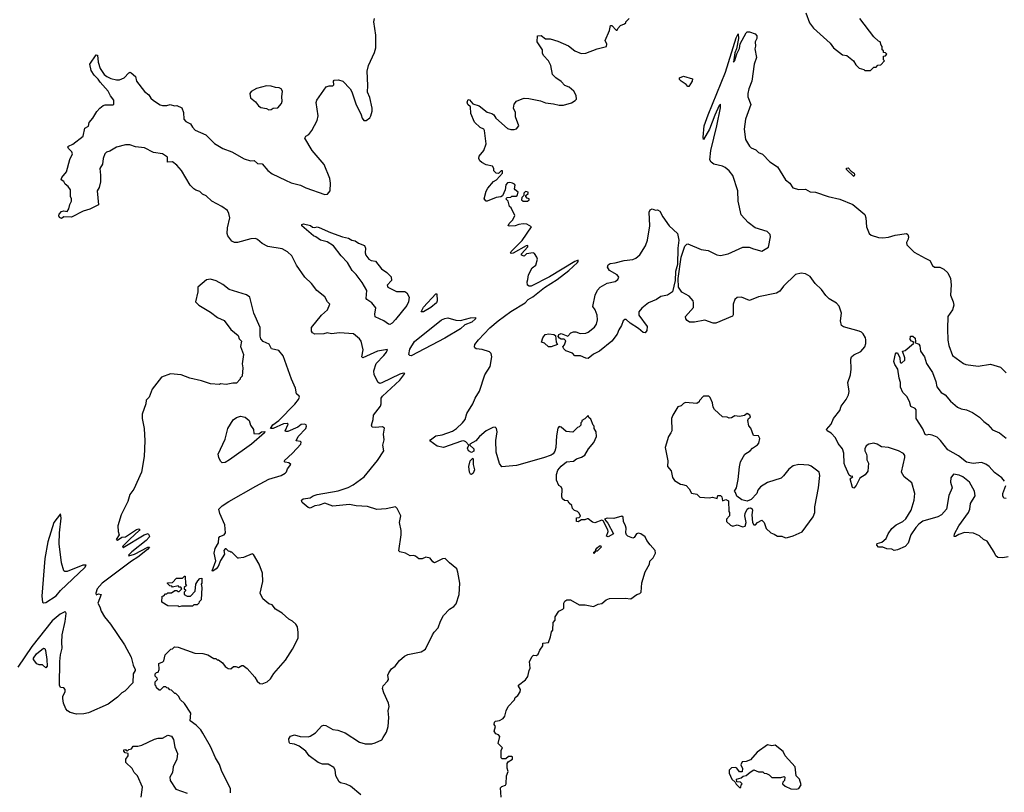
# Model space of a CAD drawing. Extents: x 2220333 to 2384341, y 721037 to 894043.
# Tile 275 of 325: x 2337711 to 2346499, y 827069 to 833963. Entities that reach past the tile are written whole.
import ezdxf

# ---------------------------------------------------------------- set-up
doc = ezdxf.new("R2010")
doc.units = 0

msp = doc.modelspace()

# ---------------------------------------------------------------- linework, layer by layer
at = {"layer": '0CON10XD'}
for points in [[(2340757.5, 827045), (2340665, 827123.3), (2340625, 827141.2), (2340575, 827153.8), (2340563, 827163), (2340533.3, 827215), (2340528.3, 827268.3), (2340515, 827290), (2340465, 827320), (2340415, 827318.6), (2340375.6, 827335.6), (2340295, 827392.5), (2340265, 827436.2), (2340205, 827480.8), (2340165, 827499.4), (2340122.7, 827502.7), (2340116, 827515), (2340113.8, 827545), (2340129.2, 827570.8), (2340165, 827581.4), (2340215, 827567.5), (2340285, 827564), (2340305, 827568.8), (2340351.7, 827598.3), (2340408.3, 827661.7), (2340425, 827668.8), (2340445, 827663.8), (2340505, 827630), (2340552.3, 827622.3), (2340615, 827600), (2340745, 827517.1), (2340795, 827501.4), (2340855, 827502.5), (2340885, 827509.2), (2340942.3, 827537.7), (2340955, 827557.5), (2340983.9, 827606.1), (2341000, 827655), (2341006.2, 827735), (2340998.8, 827795), (2341008, 827835), (2341002, 827865), (2340960, 827955), (2340950, 827995), (2340955, 828020), (2340995, 828060), (2341002.5, 828075), (2340997.5, 828115), (2341007.5, 828135), (2341030.5, 828169.5), (2341062.5, 828195), (2341102.5, 828245), (2341145, 828282.5), (2341175, 828297.5), (2341295, 828321.2), (2341333.9, 828346.1), (2341395, 828472.5), (2341411.2, 828498.8), (2341446.2, 828535), (2341467.5, 828595), (2341493.9, 828646.1), (2341547, 828703), (2341585, 828727.5), (2341608.3, 828751.7), (2341633.3, 828835), (2341640, 828935), (2341623, 829033), (2341612.5, 829062.5), (2341547.5, 829115), (2341510, 829155), (2341485, 829153.3), (2341415, 829116.7), (2341400, 829125), (2341375, 829158.8), (2341335, 829168), (2341305, 829152.5), (2341275, 829152), (2341245, 829176.7), (2341225, 829182.5), (2341195, 829177.5), (2341155, 829203.3), (2341105, 829213.3), (2341093.9, 829223.9), (2341116.1, 829366.1), (2341116.7, 829405), (2341102, 829475), (2341113.8, 829535), (2341080.7, 829600.7), (2341065, 829616.7), (2340980.8, 829599.2), (2340897.7, 829592.3), (2340815, 829618.1), (2340715.4, 829625.4), (2340655, 829637.5), (2340505, 829623.3), (2340435, 829650), (2340385, 829630), (2340345, 829624), (2340305, 829603.8), (2340285, 829608.8), (2340232.5, 829655), (2340227.5, 829675), (2340242.3, 829687.7), (2340303.9, 829696.1), (2340330, 829715), (2340365, 829726.9), (2340555, 829758.3), (2340641.9, 829788.1), (2340688.3, 829811.7), (2340785.5, 829884.5), (2340905, 830028.2), (2340962, 830115), (2340951.2, 830165), (2340964, 830215), (2340959.2, 830265), (2340967.5, 830317.5), (2340950.5, 830330.5), (2340884.3, 830324.3), (2340858.3, 830328.3), (2340850, 830345), (2340866.2, 830395), (2340868.8, 830435), (2340931.4, 830515), (2340938.6, 830535), (2340938.5, 830585), (2340950, 830605), (2341105.6, 830745), (2341150, 830805), (2341135, 830808), (2341105, 830800), (2340945, 830721.3), (2340925, 830717.5), (2340910, 830725), (2340875.6, 830795), (2340871.7, 830828.3), (2340893.6, 830896.4), (2340961.9, 830965), (2340985.8, 830995), (2340995, 831020), (2340905, 831004.2), (2340775, 830946), (2340766, 830955), (2340775.7, 831015.7), (2340758.6, 831095), (2340745, 831115.8), (2340691.2, 831161.2), (2340565, 831170), (2340495, 831161.2), (2340455, 831170), (2340425, 831160), (2340345, 831155.8), (2340325, 831168.8), (2340315.8, 831185), (2340316.2, 831215), (2340406, 831325), (2340458.8, 831375), (2340480, 831425), (2340457.5, 831445), (2340435, 831490), (2340363.3, 831545), (2340315, 831608.8), (2340257.5, 831665), (2340181.3, 831771.3), (2340139.2, 831855), (2340101.8, 831891.8), (2340055, 831918.9), (2339925, 831939.3), (2339875.7, 831965), (2339835, 832001.4), (2339815, 832009.4), (2339775, 832006.9), (2339655, 831974.2), (2339630, 831975), (2339605, 831986.7), (2339570, 832035), (2339564.2, 832055), (2339565.6, 832105), (2339587.5, 832195), (2339578.9, 832235), (2339565, 832259.2), (2339517, 832297), (2339425, 832342.5), (2339375, 832390.6), (2339342, 832405), (2339318.7, 832428.7), (2339285, 832440.5), (2339264.4, 832455), (2339233.8, 832485), (2339156, 832616), (2339115.3, 832665.3), (2339075, 832694.4), (2339031.2, 832691.2), (2339030, 832735), (2338985, 832766.5), (2338905, 832777.1), (2338825, 832818.2), (2338745, 832827.7), (2338695, 832847.3), (2338655, 832847.5), (2338575, 832826.7), (2338515, 832790.8), (2338485, 832780.8), (2338471.9, 832765), (2338457.1, 832725), (2338450, 832675), (2338427.1, 832635), (2338434, 832575), (2338431.4, 832515), (2338420.8, 832465), (2338403.3, 832435), (2338415, 832310), (2338337.6, 832272.4), (2338276.8, 832253.2), (2338175, 832200), (2338105, 832202.5), (2338085, 832190), (2338067, 832197), (2338062, 832212), (2338065, 832226.7), (2338085, 832252), (2338105, 832258), (2338135, 832250), (2338151.2, 832275), (2338157.5, 832315), (2338173.3, 832345), (2338173.8, 832365), (2338166.1, 832386.1), (2338164.1, 832444.1), (2338145, 832473.3), (2338117.5, 832495), (2338105, 832520), (2338082.5, 832535), (2338087.5, 832555), (2338130, 832605), (2338159.2, 832715), (2338182, 832765), (2338178, 832785), (2338146.7, 832815), (2338142.3, 832827.7), (2338146.7, 832835), (2338185, 832853.1), (2338279.2, 832925), (2338294.3, 832995.7), (2338325, 833012.5), (2338332, 833045), (2338364.5, 833085.5), (2338398.6, 833145), (2338425.8, 833175), (2338455, 833197.5), (2338473.9, 833203.9), (2338545, 833203.3), (2338551.7, 833208.3), (2338552.5, 833245), (2338522.9, 833282.9), (2338502, 833325), (2338428.8, 833405), (2338412.7, 833432.7), (2338375, 833468), (2338350.7, 833510.7), (2338338.8, 833565), (2338395, 833650), (2338405, 833647.5), (2338411.2, 833585), (2338428.3, 833528.3), (2338466.2, 833475), (2338490, 833455), (2338525, 833438), (2338575, 833425.8), (2338602.3, 833427.7), (2338645, 833443.8), (2338685, 833488.8), (2338695, 833493.8), (2338705, 833488.8), (2338745.8, 833455), (2338755, 833413.3), (2338825, 833322.5), (2338863.9, 833293.9), (2338882.7, 833262.7), (2338905, 833241.2), (2338964.3, 833204.3), (2338985, 833198), (2339023.6, 833196.4), (2339055, 833207.5), (2339094.1, 833194.1), (2339115, 833196.7), (2339157.7, 833177.7), (2339174, 833135), (2339176, 833075), (2339193.3, 833055), (2339235, 833033.3), (2339252.7, 833002.7), (2339277.7, 832977.7), (2339374, 832935), (2339449.7, 832859.7), (2339525, 832812.9), (2339605, 832782.5), (2339715, 832720.8), (2339770, 832705), (2339805, 832706), (2339835, 832681.2), (2339875, 832676.2), (2339925, 832616.7), (2339965, 832588.8), (2340085, 832531.2), (2340135, 832506.2), (2340217, 832487), (2340265, 832463.8), (2340435, 832402.5), (2340460, 832405), (2340482.5, 832435), (2340486.1, 832503.9), (2340480, 832545), (2340430.3, 832670.3), (2340320.8, 832795), (2340256, 832905), (2340265, 832923.8), (2340290.6, 832939.4), (2340320, 832975), (2340367.5, 833065), (2340374, 833105), (2340358.8, 833225), (2340363.8, 833245), (2340447.5, 833365), (2340475, 833373.3), (2340505, 833373.8), (2340515, 833382.5), (2340512.5, 833415), (2340517, 833423), (2340555.9, 833425.9), (2340595, 833413.8), (2340660, 833345), (2340675, 833320), (2340711.2, 833211.2), (2340760, 833115), (2340767.5, 833085), (2340783, 833063), (2340805, 833062.5), (2340835, 833087.5), (2340846.7, 833105), (2340856.4, 833146.4), (2340856.2, 833175), (2340835, 833270), (2340816.7, 833315), (2340820, 833375), (2340811.2, 833505), (2340824, 833555), (2340878.8, 833671.2), (2340888.8, 833711.2), (2340890, 833825), (2340871.9, 833945), (2340877.6, 833972.4)], [(2342195, 833256), (2342215, 833262), (2342255, 833261.2), (2342359.3, 833239.3), (2342405, 833220), (2342475, 833212.5), (2342525, 833200), (2342565, 833200), (2342635, 833220), (2342669.3, 833240.7), (2342680, 833255), (2342677, 833287), (2342657.5, 833325), (2342615, 833360), (2342577, 833377), (2342545, 833412.5), (2342497.5, 833445), (2342467.5, 833475), (2342452.5, 833555), (2342432.5, 833595), (2342387.5, 833645), (2342377.5, 833665), (2342377.5, 833695), (2342330, 833765), (2342331.7, 833818.3), (2342365, 833823.3), (2342403, 833793), (2342445, 833791.4), (2342515, 833772), (2342609.4, 833729.4), (2342665, 833684.3), (2342722.1, 833662.1), (2342765, 833662.9), (2342865, 833704), (2342947.5, 833725), (2342952.5, 833745), (2342937, 833777), (2342974.1, 833865.9), (2342985, 833910), (2342995, 833910), (2343035, 833870), (2343045, 833870), (2343050, 833885), (2343075, 833910), (2343110, 833925), (2343120, 833935), (2343120, 833945), (2343150, 833975)], [(2344727, 834023), (2344760, 833935), (2344797, 833887), (2344945, 833753.3), (2344975, 833713.3), (2345055, 833650), (2345095, 833642.5), (2345152.5, 833595), (2345175, 833560), (2345205, 833530), (2345245, 833520), (2345255, 833510), (2345305, 833510)], [(2345305, 833510), (2345335, 833540), (2345355, 833540), (2345371.7, 833558.3), (2345398.3, 833561.7), (2345430, 833595), (2345420, 833605), (2345421.7, 833638.3), (2345438.3, 833641.7), (2345450, 833655), (2345438.3, 833668.3), (2345421.7, 833671.7), (2345420, 833685), (2345410, 833695), (2345410, 833725), (2345400, 833735), (2345390, 833765), (2345375, 833770), (2345335, 833810), (2345210, 833975)], [(2346535, 829171.2), (2346485, 829161.2), (2346442.5, 829165), (2346425, 829177.5), (2346409.3, 829210.7), (2346345, 829310), (2346314.2, 829324.2), (2346277.8, 829357.8), (2346225, 829382), (2346145, 829387.1), (2346092.1, 829367.9), (2346065, 829350), (2346052, 829352), (2346054.2, 829375), (2346093.8, 829446.2), (2346179.5, 829565), (2346190.5, 829595), (2346197.5, 829645), (2346238.8, 829715), (2346233.3, 829755), (2346188.8, 829835), (2346130, 829885), (2346095, 829900), (2346045, 829906.2), (2346021.2, 829875), (2346020, 829835), (2346034, 829785), (2346003.2, 829716.8), (2345984.1, 829595.9), (2345940, 829545), (2345905, 829528), (2345771.5, 829488.5), (2345735, 829462), (2345709.5, 829430.5), (2345663.8, 829365), (2345639.7, 829290.3), (2345615, 829263.3), (2345545, 829232.5), (2345515, 829227.5), (2345495, 829237.5), (2345450.7, 829240.7), (2345415, 829257.5), (2345375, 829257.5), (2345360, 829275), (2345365, 829287.5), (2345405, 829300), (2345445, 829332.5), (2345464, 829375), (2345496.8, 829423.2), (2345533.8, 829455), (2345593.8, 829485), (2345620.7, 829509.3), (2345666.4, 829585), (2345695.5, 829675), (2345700, 829735), (2345675, 829830), (2345605, 829883.8), (2345581.4, 829925), (2345612, 830055), (2345611.2, 830075), (2345600.5, 830090.5), (2345555, 830116.2), (2345465, 830145.8), (2345402.7, 830152.7), (2345365, 830176), (2345335, 830183.3), (2345290, 830175), (2345265, 830160), (2345253.3, 830135), (2345253.3, 830115), (2345270, 830085), (2345273, 830067), (2345273.3, 830035), (2345286.7, 830005), (2345281.2, 829935), (2345257.7, 829902.3), (2345209.5, 829870.5), (2345176.7, 829805), (2345155, 829783.8), (2345145, 829787.5), (2345122.5, 829865), (2345147, 829887), (2345125, 829890), (2345115, 829897.5), (2345077.7, 829977.7), (2345071.2, 830001.2), (2345066, 830095), (2345054, 830135), (2345015, 830182), (2344991.1, 830231.1), (2344952.7, 830272.7), (2344917.5, 830295), (2344913.3, 830305), (2344955, 830352.5), (2344974.3, 830405), (2345030.8, 830475), (2345044.4, 830515), (2345088.6, 830575), (2345109.2, 830615), (2345114.3, 830645), (2345103.1, 830725), (2345125.7, 830795), (2345133.1, 830845), (2345128.6, 830935), (2345134.2, 830955), (2345155, 830972.9), (2345217.2, 831002.8), (2345255.7, 831045), (2345264.2, 831075), (2345264.2, 831105), (2345260, 831125), (2345239.1, 831159.1), (2345225, 831174), (2345203.2, 831183.2), (2345062.6, 831222.6), (2345045, 831234), (2345038.5, 831275), (2345046.4, 831345), (2345026.2, 831406.2), (2345002.6, 831432.6), (2344935, 831471.1), (2344905, 831501.9), (2344867.5, 831555), (2344809.6, 831609.6), (2344765, 831671.9), (2344725, 831696.4), (2344685, 831701.8), (2344635, 831690), (2344528.9, 831585), (2344495, 831541.1), (2344466, 831524), (2344305, 831490.5), (2344225, 831456.2), (2344155, 831488), (2344115, 831484), (2344094.2, 831465), (2344079.2, 831425), (2344079.2, 831330.8), (2344074, 831316), (2343925, 831253.8), (2343900, 831255), (2343825, 831281.2), (2343734.1, 831264.1), (2343690, 831265), (2343668.3, 831278.3), (2343656.7, 831295), (2343653.8, 831315), (2343725.7, 831394.3), (2343726.2, 831435), (2343721.2, 831455), (2343686.2, 831495), (2343620.7, 831530.7), (2343591.4, 831575), (2343588.1, 831655), (2343615.3, 831845), (2343649.3, 831940.7), (2343665, 831960.6), (2343675, 831964.3), (2343795, 831911.1), (2343855, 831902.2), (2343933.3, 831865), (2343965, 831859.4), (2344035, 831873.1), (2344165, 831932.3), (2344221.7, 831931.7), (2344262, 831918), (2344335, 831896), (2344395, 831934), (2344412, 832025), (2344410, 832045), (2344383, 832073), (2344275, 832104.3), (2344212.5, 832152.5), (2344150.6, 832220.6), (2344124.5, 832345), (2344120.4, 832435), (2344075, 832573.8), (2344045, 832614.6), (2344007.1, 832645), (2343985, 832656.5), (2343908, 832675), (2343882.4, 832692.4), (2343871.2, 832711.2), (2343880.4, 832795), (2343933.1, 833015), (2343965.6, 833175.6), (2343965.9, 833204.1), (2343965, 833210), (2343955, 833197.5), (2343915, 833110.8), (2343868.8, 832985), (2343815, 832892.5), (2343811.5, 832915), (2343820, 833015), (2343854.7, 833115), (2344011.1, 833495), (2344105, 833801.2), (2344125, 833837.5), (2344127.8, 833795), (2344107.9, 833702.1), (2344093.4, 833666.6), (2344084.2, 833605)], [(2344084.2, 833605), (2344083, 833583), (2344095, 833597.5), (2344112.1, 833657.9), (2344135.4, 833705), (2344141.1, 833748.9), (2344195, 833845.6), (2344205, 833853.5), (2344225, 833854.4), (2344276.1, 833836.1), (2344290.5, 833820.5), (2344290, 833795), (2344276, 833765), (2344278.3, 833728.3), (2344273, 833703), (2344286, 833625), (2344267.1, 833565), (2344246.5, 833415), (2344217.8, 833345), (2344210, 833305), (2344211.4, 833275), (2344235.6, 833205), (2344188.1, 833075), (2344176.9, 832985), (2344189.2, 832895), (2344224.3, 832835), (2344240.6, 832820.6), (2344281.5, 832801.5), (2344305, 832779.2), (2344342.1, 832762.1), (2344405.4, 832695.4), (2344475, 832649.4), (2344545, 832533.8), (2344585, 832503.3), (2344613, 832463), (2344665, 832447.1), (2344725, 832450.8), (2344765, 832427.5), (2344815, 832425.4), (2344927.1, 832385), (2345030.9, 832360.9), (2345146.7, 832315), (2345253.8, 832223.8), (2345264.5, 832195), (2345268.1, 832115), (2345294.4, 832055), (2345311.2, 832041.2), (2345375, 832018.6), (2345415, 832017.1), (2345465, 832022.9), (2345525, 832040.8), (2345627.5, 832055), (2345638.8, 832045), (2345643.8, 832025), (2345641.2, 832005), (2345626, 831975), (2345628, 831955), (2345695, 831887.5), (2345792.5, 831835), (2345834.2, 831814.2), (2345858.3, 831768.3), (2345875, 831756), (2345925, 831755.6), (2345958.3, 831738.3), (2345995.6, 831705.6), (2346018.6, 831655), (2346024.3, 831595.7), (2346017.5, 831505), (2346043.1, 831445), (2346048.6, 831415), (2346035.7, 831375), (2345995.6, 831315), (2345991.4, 831205), (2345995.8, 831104.2), (2346004.4, 831055), (2346037.5, 830965), (2346135, 830894), (2346155, 830886.2), (2346265, 830870), (2346375, 830889.2), (2346465, 830863.8), (2346515, 830811.2)], [(2343685, 833366.7), (2343675, 833367.5), (2343660, 833385), (2343614.4, 833414.4), (2343600.5, 833430.5), (2343601.2, 833445), (2343635, 833458.9), (2343715, 833436.2), (2343714.4, 833415), (2343685, 833366.7)], [(2339935, 833157.5), (2339955, 833162.5), (2339975, 833172.5), (2340015, 833177.5), (2340046.7, 833215), (2340053.3, 833235), (2340050, 833275), (2340056.7, 833325), (2340046.4, 833346.4), (2340026.4, 833356.4), (2339995, 833356.7), (2339955, 833370), (2339915, 833373.3), (2339825, 833350), (2339778.3, 833321.7), (2339766.7, 833305), (2339771.2, 833265), (2339815, 833228.8), (2339844.1, 833194.1), (2339865, 833180), (2339915, 833170), (2339935, 833157.5)], [(2342008.8, 827025), (2342003, 827107), (2342015, 827120), (2342046.4, 827133.6), (2342052.5, 827145), (2342057.5, 827215), (2342070, 827255), (2342062.5, 827285), (2342063, 827327), (2342070, 827340), (2342110, 827365), (2342110, 827385), (2342105, 827387.5), (2342075, 827387.5), (2342051.7, 827368.3), (2342018.3, 827368.3), (2342010, 827375), (2342007.5, 827445), (2342020, 827465), (2341982.5, 827505), (2341996.1, 827566.1), (2341985, 827582.5), (2341960.7, 827590.7), (2341947.5, 827615), (2341957.5, 827655), (2341947.5, 827675), (2341950, 827695), (2341957.5, 827702.5), (2341995, 827710), (2342025, 827727.5), (2342041.7, 827748.3), (2342052.5, 827795), (2342072.5, 827835), (2342127.5, 827895), (2342132.5, 827915), (2342156.4, 827933.6), (2342177.5, 827965), (2342180, 827985), (2342162.5, 828015), (2342163.3, 828025), (2342226.4, 828073.6), (2342247, 828103), (2342257.5, 828155), (2342267.5, 828175), (2342262.5, 828235), (2342285, 828280), (2342298.3, 828291.7), (2342325, 828290), (2342338.3, 828301.7), (2342353, 828337), (2342380, 828375), (2342381.7, 828398.3), (2342430, 828405), (2342450, 828455), (2342458.3, 828501.7), (2342470, 828515), (2342472.5, 828585), (2342490, 828605), (2342490, 828635), (2342523.6, 828686.4), (2342558.3, 828701.7), (2342567, 828713), (2342567.5, 828755), (2342577.5, 828775), (2342593.6, 828786.4), (2342626.1, 828786.1), (2342705, 828742.5), (2342757.5, 828742.5), (2342833.9, 828726.1), (2342875, 828747.5), (2342906.1, 828753.9), (2342945, 828787.5), (2342975, 828796.7), (2343115, 828800), (2343166.4, 828793.6), (2343220, 828835), (2343247, 828843), (2343257.5, 828855), (2343263.6, 828936.4), (2343292.5, 829035), (2343332.5, 829105), (2343335, 829130), (2343365, 829160), (2343386.4, 829203.6), (2343383.3, 829225), (2343338.3, 829278.3), (2343310, 829315), (2343295, 829348.8), (2343255, 829376), (2343235, 829380), (2343216.4, 829373.6), (2343195, 829342.5), (2343185, 829337.5), (2343140, 829355), (2343127, 829367), (2343120, 829385), (2343123.8, 829425), (2343118.8, 829445), (2343100, 829485), (2343096.7, 829525), (2343085, 829533.3), (2343015, 829512), (2342955, 829516.2), (2342930, 829505), (2342960.5, 829470.5), (2343010, 829375), (2342965, 829347.5), (2342947.5, 829355), (2342963.3, 829395), (2342959.5, 829409.5), (2342920, 829490), (2342907, 829497), (2342845, 829473.8), (2342825, 829478.8), (2342785, 829510), (2342775, 829510), (2342755, 829500), (2342725, 829500), (2342695, 829482.5), (2342680, 829485), (2342681.7, 829518.3), (2342705, 829520), (2342717, 829533), (2342705, 829560), (2342690, 829575), (2342663, 829583), (2342645, 829600), (2342638.3, 829628.3), (2342615, 829650), (2342605, 829670), (2342575, 829672.5), (2342556.4, 829686.4), (2342550, 829705), (2342552.5, 829775), (2342543, 829793), (2342522.5, 829805), (2342503.3, 829855), (2342501.2, 829905), (2342515, 829942.5), (2342545, 829977.5), (2342593, 830017), (2342655, 830022.5), (2342680, 830045), (2342725, 830060), (2342755, 830077.5), (2342787.5, 830135), (2342835, 830190), (2342860, 830245), (2342857.5, 830285), (2342840, 830315), (2342840, 830335), (2342830, 830345), (2342808.3, 830398.3), (2342791.7, 830411.7), (2342785, 830430), (2342755, 830400), (2342730, 830385), (2342730, 830375), (2342720, 830365), (2342720, 830345), (2342705, 830330), (2342690, 830325), (2342647, 830283), (2342588.3, 830288.3), (2342545, 830327.5), (2342525, 830332.5), (2342515, 830317.5), (2342501.9, 830248.1), (2342497.5, 830145), (2342487.7, 830112.3), (2342471.8, 830088.2), (2342455, 830075.8), (2342385.4, 830054.6), (2342145, 829985.6), (2342013.9, 829973.9), (2341993.6, 830003.6), (2341963.9, 830103.9), (2341962.5, 830207.5), (2341974, 830285), (2341968, 830315), (2341955, 830326.2), (2341935, 830323.8), (2341875, 830293.8), (2341815, 830243.3), (2341783.9, 830206.1), (2341730, 830175), (2341730, 830165), (2341764, 830135), (2341765.8, 830114.2), (2341745, 830100), (2341716.2, 830115), (2341709.5, 830140.5), (2341720, 830165), (2341694, 830195), (2341675, 830205.6), (2341655, 830203.1), (2341495, 830144.3), (2341436.6, 830156.6), (2341372.5, 830205), (2341377.5, 830215), (2341425, 830249.2), (2341482.4, 830257.6), (2341575, 830290.6), (2341611.4, 830315), (2341665, 830365.6), (2341686.4, 830395), (2341701.7, 830448.3), (2341755, 830533.8), (2341777.1, 830585), (2341815, 830648.8), (2341862, 830795), (2341911.5, 830868.5), (2341926.2, 830955), (2341918.8, 830985), (2341905, 830998.8), (2341840.3, 831020.3), (2341786.4, 831026.4), (2341774.5, 831034.5), (2341770.5, 831045), (2341774.7, 831065), (2341805, 831107.5), (2341907, 831213), (2341983.1, 831276.9), (2342095, 831358.5), (2342222.3, 831437.7), (2342250, 831465), (2342290.3, 831489.7), (2342395, 831572.9), (2342507.1, 831645), (2342612.9, 831725), (2342688.8, 831795), (2342696.7, 831805), (2342696.7, 831816.7), (2342667.5, 831805), (2342440.9, 831669.1), (2342275, 831586), (2342260, 831585), (2342243.3, 831595), (2342240, 831625), (2342246.7, 831645), (2342253.3, 831685), (2342285, 831750), (2342317, 831773), (2342332.5, 831825), (2342327.5, 831845), (2342305.9, 831875.9), (2342293.6, 831883.6), (2342235.9, 831874.1), (2342215, 831854.3), (2342191.2, 831861.2), (2342190, 831875), (2342246.7, 831935), (2342247.5, 831947.5), (2342232.5, 831945), (2342115, 831878.8), (2342097.5, 831877.5), (2342093, 831883), (2342098.8, 831895), (2342195, 831991.2), (2342280, 832115), (2342237, 832137), (2342205, 832140), (2342165, 832136.7), (2342135, 832123.3), (2342085, 832120), (2342070, 832125), (2342080, 832145), (2342112, 832178), (2342130, 832215), (2342097.5, 832285), (2342083.3, 832295), (2342070, 832345), (2342050, 832365), (2342063, 832377), (2342095, 832380), (2342105, 832387.5), (2342141.7, 832388.3), (2342150, 832395), (2342160, 832425), (2342133.6, 832443.6), (2342127.5, 832455), (2342132.5, 832485), (2342127.5, 832495), (2342110, 832505), (2342085, 832511.2), (2342065, 832507.5), (2342051.2, 832488.8), (2342043.3, 832445), (2342019.3, 832390.7), (2342006.7, 832383.3), (2341963.6, 832376.4), (2341885, 832342.5), (2341875, 832342.5), (2341856.7, 832365), (2341875.7, 832434.3), (2341889.7, 832460.3), (2341941.4, 832518.6), (2341967.5, 832535), (2342020, 832595), (2342020, 832615), (2342010, 832615), (2341985, 832590), (2341965, 832592.5), (2341943, 832613), (2341942.5, 832635), (2341930, 832655), (2341875, 832667.5), (2341835, 832687.5), (2341817.5, 832705), (2341810, 832725), (2341813.3, 832745), (2341854.2, 832795.8), (2341875.7, 832855), (2341860, 832975), (2341855, 832986), (2341821.7, 833001.7), (2341770, 833050), (2341739.1, 833125), (2341734.1, 833184.1), (2341710.8, 833205), (2341705, 833227.5), (2341715, 833250), (2341725, 833247.5), (2341755, 833212.5), (2341812.5, 833195), (2341885, 833136.7), (2341925.8, 833125.8), (2341942.5, 833115), (2341962.5, 833085), (2342065, 832993.3), (2342095, 832983.3), (2342125, 832982.5), (2342145, 832990), (2342167.5, 833015), (2342136.7, 833095), (2342136.7, 833135), (2342120, 833175), (2342125, 833210), (2342145, 833236.7), (2342195, 833256)], [(2345155, 832562.5), (2345090, 832625), (2345091.7, 832638.3), (2345105, 832640), (2345131.7, 832611.7), (2345160, 832595), (2345161.7, 832578.3), (2345155, 832562.5)], [(2342245, 832342.5), (2342260, 832355), (2342260, 832365), (2342241.7, 832371.7), (2342230, 832385), (2342230, 832395), (2342248.3, 832411.7), (2342250, 832425), (2342225, 832430), (2342210, 832415), (2342210, 832395), (2342193, 832377), (2342190, 832355), (2342205, 832343.3), (2342245, 832342.5)], [(2342785, 830938.8), (2342765, 830941.2), (2342717, 830963), (2342665, 830963.3), (2342645, 830987.5), (2342585, 831006.7), (2342566.7, 831025), (2342560, 831045), (2342575, 831062.5), (2342587, 831097), (2342571.7, 831111.7), (2342545, 831112.5), (2342530.7, 831120.7), (2342517.5, 831135), (2342522.5, 831155), (2342545, 831163.8), (2342605, 831140), (2342631.7, 831168.3), (2342655, 831178), (2342675, 831177.5), (2342712.7, 831162.7), (2342764.4, 831165.6), (2342785.5, 831174.5), (2342841.2, 831218.8), (2342859.5, 831245), (2342867.1, 831285), (2342864.4, 831325), (2342846.9, 831375), (2342828.1, 831405), (2342846.2, 831505), (2342869.5, 831550.5), (2342893.3, 831575), (2342955, 831610.8), (2343025, 831625.8), (2343050, 831645), (2343058.8, 831665), (2343043.3, 831685), (2342974.1, 831724.1), (2342957.5, 831755), (2342962.5, 831775), (2342981.7, 831788.3), (2343025, 831793.1), (2343105, 831815.6), (2343185, 831823.5), (2343211.2, 831835), (2343245, 831864), (2343297.5, 831945), (2343315.6, 831994.4), (2343336.8, 832123.2), (2343330, 832245), (2343337.5, 832265), (2343355, 832274.2), (2343386.2, 832263.8), (2343405, 832266.7), (2343423.3, 832255), (2343450.8, 832205), (2343507.5, 832125), (2343581.4, 832055), (2343594.3, 831994.3), (2343585.3, 831925), (2343582.4, 831777.6), (2343564.3, 831715), (2343561.9, 831635), (2343539.2, 831535), (2343492.5, 831505), (2343435, 831494), (2343395, 831466), (2343323.3, 831435), (2343265, 831388.8), (2343238, 831355), (2343237.5, 831325), (2343310.6, 831225), (2343309.5, 831190.5), (2343295, 831170), (2343275, 831171.4), (2343235, 831207.8), (2343161.2, 831255), (2343125, 831286.7), (2343112.3, 831287.7), (2343096.7, 831275), (2343083.8, 831235), (2343057.5, 831195), (2343044.6, 831155.4), (2342997.5, 831095), (2342886.3, 831003.7), (2342831.7, 830978.3), (2342785, 830938.8)], [(2341015, 831244.4), (2341002.5, 831245), (2340962.5, 831275), (2340882.7, 831312.7), (2340880, 831335), (2340890.5, 831390.5), (2340855, 831436.2), (2340809.2, 831465), (2340804.4, 831475), (2340808.9, 831545), (2340769.1, 831619.1), (2340715, 831688.6), (2340678.1, 831725), (2340636.2, 831796.2), (2340580, 831855), (2340511.2, 831945), (2340455, 831981.2), (2340395, 831996.2), (2340355, 832026.7), (2340333, 832033), (2340230, 832125), (2340230, 832135), (2340245, 832142.5), (2340306.4, 832126.4), (2340325, 832112.5), (2340345, 832107.5), (2340365, 832113.3), (2340385, 832108.8), (2340485, 832062.9), (2340592.5, 832025), (2340645, 832014.3), (2340675, 831996.9), (2340705, 831989.4), (2340735, 831968), (2340788.6, 831948.6), (2340798.6, 831925), (2340796.1, 831883.9), (2340801.7, 831861.7), (2340828.8, 831825), (2340847.5, 831815), (2340887.3, 831807.3), (2340940.2, 831740.2), (2340988.5, 831708.5), (2341028.2, 831668.2), (2341030.9, 831635), (2340991.9, 831595), (2340997.1, 831575), (2341075, 831538.8), (2341148.1, 831538.1), (2341166.5, 831525), (2341188, 831488), (2341182.8, 831445), (2341167.4, 831412.6), (2341065, 831286.5), (2341035, 831255.6), (2341015, 831244.4)], [(2340145.8, 830094.2), (2340220, 830175), (2340223, 830193), (2340218.3, 830198.3), (2340180, 830205), (2340197.1, 830245), (2340264.2, 830315), (2340271.2, 830335), (2340267.7, 830347.7), (2340254.2, 830354.2), (2340225, 830350), (2340195, 830327.1), (2340105, 830288.6), (2340085, 830287.5), (2340080, 830295), (2340107.5, 830355), (2340099.3, 830359.3), (2340065, 830356), (2339975, 830314), (2339950, 830315), (2339971.7, 830348.3), (2340025, 830387.5), (2340168, 830532), (2340199.2, 830575), (2340208.8, 830595), (2340206.7, 830605), (2340183.3, 830625), (2340172.5, 830675), (2340136.7, 830755), (2340064.1, 830964.1), (2340025, 831010), (2339960, 831025), (2339937.7, 831067.7), (2339885, 831092.5), (2339863.3, 831115), (2339858, 831138), (2339856.7, 831215), (2339800, 831345), (2339765, 831487.5), (2339735, 831507.5), (2339580, 831555), (2339525, 831600), (2339465, 831633.3), (2339415, 831646.7), (2339378.3, 831641.7), (2339300, 831575), (2339300, 831535), (2339280, 831445), (2339310, 831415), (2339413.6, 831353.6), (2339476.4, 831306.4), (2339535, 831277.5), (2339597, 831197), (2339662.5, 831145), (2339670, 831115), (2339690, 831095), (2339683, 831047), (2339707.5, 830975), (2339697, 830893), (2339702.5, 830855), (2339697, 830783), (2339680, 830765), (2339680, 830755), (2339645, 830720), (2339615, 830720), (2339555, 830707.5), (2339505, 830712.5), (2339495, 830707.5), (2339415, 830713.3), (2339335, 830741.2), (2339230, 830765), (2339153.6, 830793.6), (2339057, 830803), (2338976.4, 830773.6), (2338893.3, 830665), (2338866.7, 830595), (2338840.7, 830569.3), (2338836.2, 830535), (2338803.9, 830443.9), (2338803.9, 830403.9), (2338823.3, 830315), (2338828, 830205), (2338821.2, 830065), (2338798.8, 829925), (2338730, 829775), (2338693.8, 829725), (2338675.9, 829664.1), (2338616.7, 829545), (2338587.5, 829445), (2338590, 829395), (2338600, 829365), (2338572.5, 829325), (2338585, 829320), (2338623.9, 829346.1), (2338655, 829348.6), (2338755, 829413.8), (2338775, 829420), (2338782.5, 829415), (2338776.7, 829405), (2338695, 829326.7), (2338632.5, 829265), (2338630, 829255), (2338635, 829252.5), (2338822.5, 829365), (2338856.7, 829376.7), (2338870, 829355), (2338867.5, 829345), (2338840, 829315), (2338713.3, 829215), (2338682.5, 829185), (2338685, 829180), (2338735, 829193.8), (2338854.1, 829255.9), (2338870, 829255), (2338853.3, 829235), (2338765, 829167.1), (2338708.1, 829131.9), (2338448.6, 828935), (2338403.8, 828885), (2338390, 828845), (2338395, 828830), (2338415, 828840), (2338440, 828835), (2338407.5, 828755), (2338426.7, 828725), (2338437.5, 828685), (2338467.5, 828635), (2338521.7, 828568.3), (2338646.7, 828385), (2338706.7, 828275), (2338723.6, 828203.6), (2338742.5, 828165), (2338742.5, 828155), (2338723.3, 828125), (2338720, 828045), (2338649.3, 827970.7), (2338623.6, 827956.4), (2338585, 827917.5), (2338500, 827855), (2338325, 827777.5), (2338285, 827767.5), (2338217, 827767), (2338161.7, 827781.7), (2338137, 827797), (2338123.9, 827813.9), (2338103.3, 827865), (2338096.2, 827905), (2338096.2, 827925), (2338116, 827965), (2338118.8, 827985), (2338105, 828000), (2338075, 828003.3), (2338065.7, 828025.7), (2338070.3, 828235), (2338075.8, 828295), (2338090.6, 828355), (2338086.5, 828405), (2338090.7, 828475), (2338116.5, 828593.5), (2338126, 828665), (2338124.2, 828675), (2338115, 828679.6), (2338071.9, 828658.1), (2338000.2, 828599.8), (2337819, 828371), (2337694.2, 828185.8)], [(2341315, 831354.7), (2341294.4, 831355), (2341315, 831397.8), (2341425, 831517.5), (2341435, 831517.5), (2341437.5, 831455), (2341430, 831435), (2341380, 831395), (2341315, 831354.7)], [(2341205, 830964.6), (2341193.3, 830965), (2341185.8, 830975), (2341193, 831023), (2341235, 831091.8), (2341475, 831283.8), (2341505, 831297.8), (2341532.3, 831302.3), (2341602.6, 831282.6), (2341645, 831278.1), (2341735, 831304), (2341780, 831305), (2341780, 831295), (2341745.6, 831265), (2341685, 831238.9), (2341646.5, 831205), (2341505, 831120.7), (2341205, 830964.6)], [(2342455, 831043.8), (2342432.5, 831045), (2342395, 831077.5), (2342370, 831085), (2342380, 831125), (2342402.5, 831155), (2342435, 831160.8), (2342480, 831155), (2342492.5, 831145), (2342500, 831085), (2342510, 831065), (2342455, 831043.8)], [(2346500.8, 829845), (2346477.5, 829875), (2346411.9, 829921.9), (2346364.4, 829975), (2346335, 829997.5), (2346295, 830012.7), (2346222.2, 830002.2), (2346162.5, 830015), (2346089.8, 830069.8), (2345995, 830123.9), (2345928.8, 830208.8), (2345898.5, 830238.5), (2345855, 830254.2), (2345825, 830260), (2345805, 830256.2), (2345792.2, 830262.2), (2345772, 830312), (2345713.5, 830405), (2345711.2, 830481.2), (2345702.3, 830492.3), (2345665, 830512.5), (2345652.5, 830555), (2345629.7, 830599.7), (2345593.3, 830635), (2345574, 830685), (2345573.8, 830725), (2345560.8, 830765), (2345550, 830845), (2345522, 830885), (2345512.7, 830912.7), (2345528.3, 830981.7), (2345535, 830990), (2345545, 830990), (2345567.5, 830945), (2345570, 830905), (2345575, 830900), (2345585, 830900), (2345610, 830925), (2345610, 830945), (2345590, 831005), (2345615, 831010), (2345690, 831075), (2345688.3, 831088.3), (2345670, 831095), (2345658.3, 831108.3), (2345661.7, 831138.3), (2345681.7, 831138.3), (2345705, 831120), (2345707.5, 831092.5), (2345701.7, 831081.7), (2345735, 831066.7), (2345745, 831052.5), (2345750, 831005), (2345786, 830955), (2345803.9, 830893.9), (2345857.8, 830815), (2345888.9, 830735), (2345898.3, 830688.3), (2345935, 830636.7), (2345970, 830615), (2346019.1, 830559.1), (2346082.5, 830505), (2346115, 830491.2), (2346161.7, 830481.7), (2346215, 830456.7), (2346277.5, 830415), (2346315, 830376.7), (2346351.7, 830351.7), (2346395, 830304), (2346455.4, 830275.4), (2346515, 830228)], [(2344545, 829340), (2344565, 829343.3), (2344614.1, 829355.9), (2344695, 829392), (2344793.6, 829526.4), (2344807.1, 829565), (2344809.2, 829615), (2344841.9, 829785), (2344854, 829895), (2344846, 829925), (2344775, 829980), (2344755, 829988.8), (2344665.9, 829994.1), (2344615, 829982), (2344576.8, 829953.2), (2344528.8, 829891.2), (2344507.4, 829872.6), (2344385, 829833.3), (2344324.2, 829795.8), (2344300, 829765), (2344290, 829735), (2344239.7, 829680.3), (2344205, 829668), (2344157, 829677), (2344111.7, 829711.7), (2344100, 829745), (2344090, 829755), (2344107.5, 829785), (2344125, 829860), (2344135.7, 829974.3), (2344145, 830017.5), (2344183.3, 830085), (2344230, 830115), (2344250.7, 830139.3), (2344295, 830170), (2344307.5, 830185), (2344317.5, 830225), (2344305, 830250), (2344261.7, 830251.7), (2344236.7, 830316.7), (2344218.3, 830338.3), (2344210, 830385), (2344217, 830403), (2344232.5, 830415), (2344228.8, 830435), (2344205, 830450), (2344179.3, 830430.7), (2344135, 830422.5), (2344095, 830426.7), (2344065, 830410), (2344045, 830407.5), (2344025, 830416.7), (2343985, 830420), (2343914.1, 830484.1), (2343900, 830505), (2343893.3, 830545), (2343875, 830592.5), (2343863, 830603), (2343815, 830602.5), (2343780, 830565), (2343776.4, 830553.6), (2343755, 830537.5), (2343655, 830547.5), (2343635, 830537.5), (2343615, 830517.5), (2343585, 830507.5), (2343540, 830435), (2343530, 830405), (2343530.8, 830295), (2343524, 830275), (2343500.8, 830245), (2343472, 830145), (2343496, 830025), (2343494, 829975), (2343525, 829937.5), (2343538.3, 829878.3), (2343555, 829850), (2343608.3, 829818.3), (2343626.4, 829816.4), (2343660, 829805), (2343685.8, 829775.8), (2343707.5, 829737.5), (2343755, 829730), (2343783, 829703), (2343865, 829697.5), (2343895, 829703.3), (2343935, 829690), (2343943.8, 829716.2), (2343965, 829717.5), (2343977.5, 829705), (2343985, 829670), (2344015, 829680), (2344038.3, 829668.3), (2344040, 829575), (2344046.7, 829565), (2344046.7, 829535), (2344020, 829505), (2344020, 829485), (2344055, 829452.5), (2344075, 829443.3), (2344115, 829456.2), (2344165, 829437.5), (2344185, 829442.5), (2344193.8, 829475), (2344182.5, 829535), (2344186.7, 829555), (2344204.4, 829595.6), (2344217.5, 829605), (2344235, 829605.7), (2344247.5, 829597.5), (2344251.4, 829585), (2344245.7, 829545), (2344252.9, 829475), (2344265, 829456.7), (2344280, 829455), (2344295, 829477.5), (2344335, 829497.5), (2344356.7, 829475), (2344375, 829422.5), (2344415, 829382.5), (2344445, 829372.5), (2344475, 829353.3), (2344515, 829353.8), (2344545, 829340)], [(2339520, 830010), (2339503.8, 830023.8), (2339487.5, 830055), (2339482.5, 830085), (2339545, 830220), (2339570, 830315), (2339617, 830393), (2339645, 830412.5), (2339683.6, 830426.4), (2339725, 830417.5), (2339760, 830385), (2339770, 830345), (2339797.5, 830305), (2339801.7, 830271.7), (2339845, 830267.5), (2339870, 830285), (2339898.3, 830288.3), (2339897.5, 830275), (2339781.4, 830175), (2339585, 830034.6), (2339545, 830012.2), (2339520, 830010)], [(2339593.3, 827065), (2339593, 827103), (2339516.7, 827255), (2339496.1, 827316.1), (2339460, 827375), (2339415, 827477.5), (2339346.1, 827596.1), (2339327.5, 827625), (2339286.4, 827666.4), (2339232.5, 827705), (2339240, 827775), (2339182.3, 827862.3), (2339147.5, 827895), (2339130, 827925), (2339105, 827950), (2339095, 827950), (2339065, 827980), (2339051.7, 827981.7), (2339038.3, 827998.3), (2339025, 828000), (2339015, 828010), (2338995, 828010), (2338965, 827980), (2338955, 827980), (2338931.7, 828001.7), (2338930, 828015), (2338920, 828025), (2338920, 828055), (2338940, 828075), (2338938.3, 828088.3), (2338920, 828105), (2338920, 828125), (2338931.7, 828138.3), (2338948.3, 828141.7), (2338957, 828163), (2338953, 828217), (2338988.3, 828231.7), (2338998.3, 828241.7), (2339010, 828295), (2339060, 828345), (2339075, 828350), (2339093, 828367), (2339125, 828363.3), (2339275, 828310), (2339345, 828306.7), (2339390, 828295), (2339445, 828262.5), (2339461.7, 828261.7), (2339475, 828250), (2339485, 828250), (2339523, 828223), (2339545, 828192.5), (2339573, 828173), (2339595, 828170), (2339618.3, 828191.7), (2339641.7, 828191.7), (2339665, 828182.5), (2339695, 828200), (2339705, 828200), (2339743, 828173), (2339810, 828095), (2339830.7, 828060.7), (2339855, 828040), (2339875, 828037.5), (2339920, 828055), (2339949.3, 828080.7), (2339980.7, 828129.3), (2340085, 828247.5), (2340147.5, 828345), (2340196.4, 828443.6), (2340197.5, 828495), (2340190, 828545), (2340175, 828570), (2340146.4, 828596.4), (2340115, 828612.5), (2340055, 828666.7), (2339995, 828702.5), (2339965, 828740), (2339935, 828750), (2339882.5, 828795), (2339857.5, 828845), (2339880.7, 828949.3), (2339878.8, 829025), (2339850, 829105), (2339799.3, 829189.3), (2339785, 829197.5), (2339710, 829165), (2339665, 829156.7), (2339657.5, 829157.5), (2339605, 829210), (2339595, 829210), (2339588.3, 829218.3), (2339575, 829220), (2339555, 829240), (2339545, 829240), (2339533.3, 829225), (2339540, 829195), (2339502.3, 829137.7), (2339483.3, 829085), (2339465, 829063.3), (2339435, 829042.5), (2339430, 829045), (2339462.5, 829135), (2339447, 829203), (2339457.5, 829245), (2339485.8, 829294.2), (2339490, 829340), (2339498.8, 829351.2), (2339535, 829367.5), (2339547.5, 829385), (2339542.5, 829455), (2339497.5, 829555), (2339490, 829595), (2339518, 829625), (2339576.7, 829665), (2339819.5, 829800.5), (2339935, 829861.4), (2340044.3, 829895.7), (2340080, 829915), (2340092, 829928), (2340101.2, 829955), (2340132.5, 829995), (2340115, 830010), (2340080, 830015), (2340072.5, 830025), (2340145.8, 830094.2)], [(2341745, 829904.2), (2341735, 829908.8), (2341725.8, 829925), (2341721.4, 829975), (2341732.5, 830025), (2341755, 830050), (2341760, 830045), (2341757.5, 829995), (2341769.4, 829945), (2341760, 829915), (2341745, 829904.2)], [(2346515, 829690.8), (2346494.3, 829694.3), (2346486.2, 829715), (2346486.4, 829736.4), (2346512, 829805)], [(2337925, 828758.9), (2337945, 828761.5), (2338036.9, 828823.1), (2338075, 828867.9), (2338291.4, 829075), (2338303.3, 829095), (2338275, 829094.5), (2338135, 829038.4), (2338115, 829037.7), (2338104.7, 829045), (2338085.9, 829115.9), (2338064.8, 829285.2), (2338066.3, 829385), (2338080.6, 829515), (2338075, 829552.5), (2338015.5, 829475), (2337962.8, 829305), (2337937.3, 829155), (2337907.7, 828817.7), (2337916, 828766), (2337925, 828758.9)], [(2342835, 829200), (2342835, 829210), (2342850, 829220), (2342852.5, 829235), (2342865, 829250), (2342885, 829267.5), (2342898.3, 829268.3), (2342900, 829255), (2342865, 829220), (2342850, 829220), (2342835, 829200)], [(2339135, 828722.5), (2339125, 828730), (2339033, 828733), (2338980, 828765), (2338981.7, 828818.3), (2338998.3, 828821.7), (2339011.7, 828838.3), (2339025, 828840), (2339035, 828850), (2339065, 828850), (2339095, 828870), (2339115, 828870), (2339121.7, 828861.7), (2339135, 828860), (2339160, 828885), (2339148.3, 828898.3), (2339135, 828900), (2339125, 828910), (2339075, 828900), (2339068.3, 828908.3), (2339051.7, 828911.7), (2339031.7, 828931.7), (2339031.7, 828938.3), (2339075, 828940), (2339111.7, 828978.3), (2339165, 828980), (2339181.7, 828998.3), (2339188.3, 828998.3), (2339190, 828925), (2339200, 828915), (2339180, 828895), (2339180, 828885), (2339190, 828875), (2339190, 828865), (2339180, 828855), (2339180, 828835), (2339205, 828820), (2339235, 828820), (2339277, 828863), (2339283, 828927), (2339300, 828955), (2339320, 828975), (2339338.3, 828978.3), (2339337.5, 828935), (2339330, 828925), (2339337.5, 828895), (2339330, 828785), (2339313, 828767), (2339310, 828755), (2339295, 828740), (2339265, 828740), (2339255, 828730), (2339155, 828730), (2339135, 828722.5)], [(2337945, 828180), (2337915, 828206.2), (2337885, 828206.2), (2337864.2, 828214.2), (2337833.3, 828253.3), (2337834, 828265), (2337860.6, 828305), (2337925, 828355.6), (2337935, 828351.4), (2337942.5, 828335), (2337953.8, 828255), (2337955.5, 828194.5), (2337945, 828180)], [(2338796.7, 827025), (2338806.7, 827115), (2338762.5, 827215), (2338732.5, 827245), (2338715, 827280), (2338660, 827335), (2338660, 827365), (2338680, 827395), (2338680, 827415), (2338651.7, 827421.7), (2338640, 827435), (2338641.7, 827448.3), (2338655, 827450), (2338661.7, 827441.7), (2338675, 827440), (2338685, 827450), (2338710, 827455), (2338725, 827480), (2338765, 827480), (2338801.7, 827488.3), (2338915, 827542.5), (2338948.3, 827551.7), (2338985, 827552.5), (2339033, 827577), (2339065, 827570), (2339085, 827540), (2339095, 827470), (2339120, 827415), (2339113.3, 827365), (2339081.2, 827295), (2339076.7, 827245), (2339051.2, 827205), (2339054.2, 827174.2), (2339105, 827096.7), (2339205, 827060)], [(2344643, 827097), (2344665, 827103.3), (2344686.7, 827135), (2344672.5, 827185), (2344642.5, 827215), (2344632.5, 827295), (2344542.5, 827395), (2344525, 827433.3), (2344455, 827490), (2344425, 827482.5), (2344385, 827492.5), (2344294.1, 827425.9), (2344235, 827357.5), (2344195, 827342.5), (2344160.7, 827339.3), (2344147.5, 827315), (2344161.7, 827281.7), (2344158.3, 827251.7), (2344135, 827252.5), (2344112.5, 827285), (2344100.7, 827290.7), (2344065, 827286.7), (2344043.8, 827265), (2344045, 827240), (2344067.5, 827185), (2344098.3, 827158.3), (2344105, 827140), (2344135, 827110), (2344148.3, 827111.7), (2344150, 827135), (2344160, 827145), (2344145, 827160), (2344111.7, 827161.7), (2344110, 827185), (2344151.7, 827198.3), (2344168.3, 827211.7), (2344195, 827217.5), (2344230.7, 827249.3), (2344265, 827270), (2344305, 827250), (2344345, 827250), (2344355, 827240), (2344377, 827237), (2344400, 827225), (2344425, 827200), (2344505, 827200), (2344535, 827210), (2344540, 827205), (2344537.5, 827175), (2344521.7, 827158.3), (2344520, 827145), (2344543.6, 827123.6), (2344595, 827100), (2344643, 827097)]]:
    msp.add_lwpolyline(points, dxfattribs=at)

doc.saveas('drawing.dxf')
